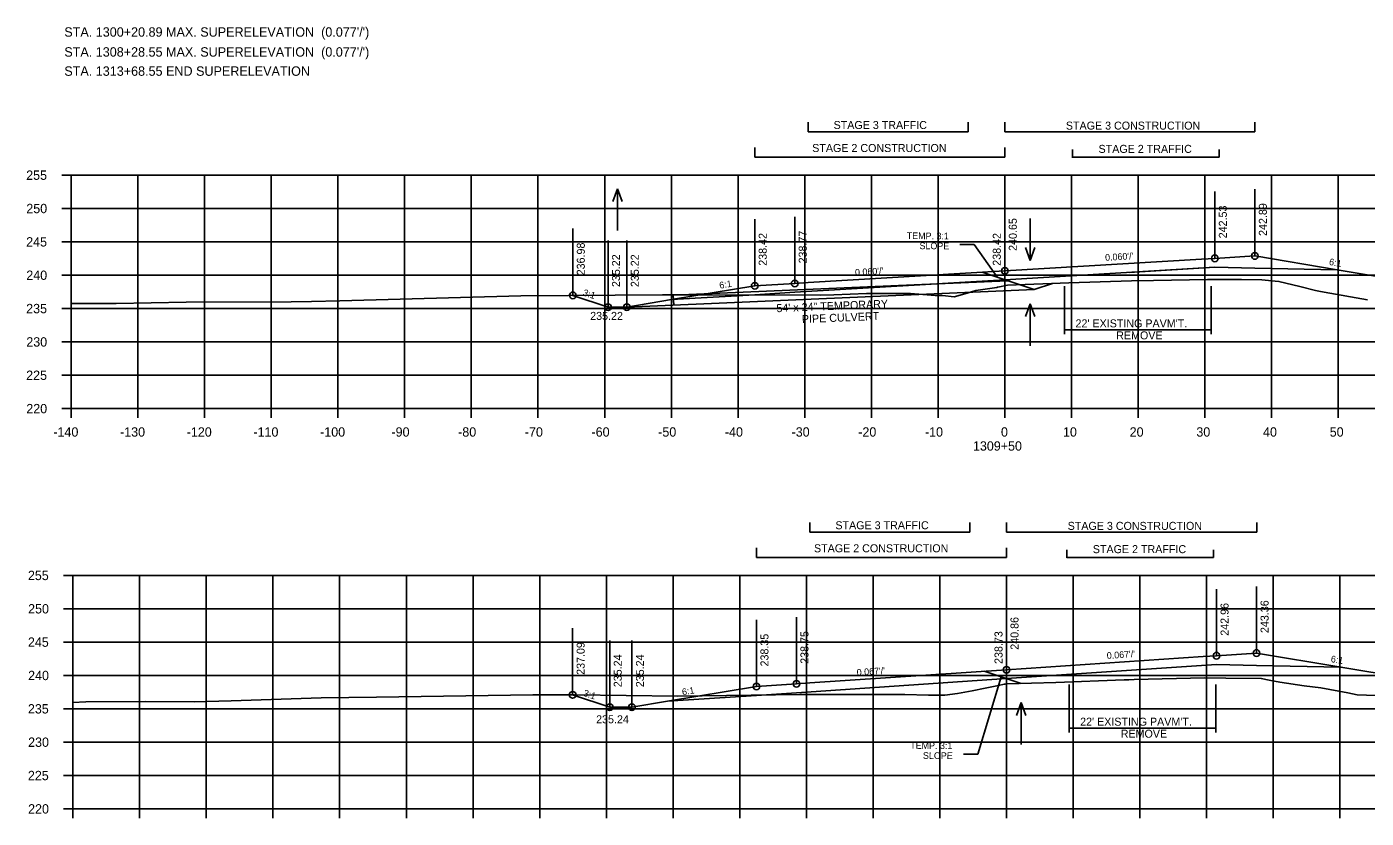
# Model space of a CAD drawing. Extents: x 1342547 to 1344156, y -1532351 to -1517216.
# Drawn here: x 1342556.2 to 1342757.1, y -1518192 to -1518073.4 of the extents above; entities that cross this region are included whole.
import ezdxf

# ---------------------------------------------------------------- set-up
doc = ezdxf.new("R2010")
doc.units = 0
for name, color, linetype in [('R_Alt Surface', 7, 'Continuous'), ('R_Axis', 7, 'Continuous'), ('R_Axis Annot', 7, 'Continuous'), ('R_Border Notes', 7, 'Continuous'), ('R_Draft', 7, 'Continuous'), ('R_Exist Surface', 7, 'Continuous'), ('R_Fin Surface', 7, 'Continuous'), ('R_Grid', 7, 'Continuous'), ('R_No Plot', 7, 'Continuous'), ('R_Water', 7, 'Continuous'), ('R_Water Annot', 7, 'Continuous'), ('R_Xsect Elev', 7, 'Continuous'), ('R_Xsect Slope', 7, 'Continuous')]:
    doc.layers.add(name, color=color, linetype=linetype)

msp = doc.modelspace()

# ---------------------------------------------------------------- linework, layer by layer
at = {"layer": 'R_Alt Surface'}
for p, q in [((1342734.37, -1518109.44), (1342702.87, -1518111.32)), ((1342734.63, -1518169.02), (1342703.13, -1518171.12))]:
    msp.add_line(p, q, dxfattribs=at)
for points in [[(1342740.37, -1518109.56), (1342734.37, -1518109.44), (1342721.54, -1518110.21)], [(1342740.37, -1518109.56), (1342752.72, -1518109.81)], [(1342665.37, -1518113.56), (1342671.37, -1518113.2), (1342702.87, -1518111.32)], [(1342652.9, -1518114.3), (1342665.37, -1518113.56)], [(1342740.63, -1518169.14), (1342734.63, -1518169.02)], [(1342740.63, -1518169.14), (1342753.27, -1518169.39)], [(1342665.63, -1518173.63), (1342671.63, -1518173.23), (1342703.13, -1518171.12)], [(1342652.28, -1518174.52), (1342665.63, -1518173.63)]]:
    msp.add_lwpolyline(points, dxfattribs=at)
at = {"layer": 'R_Axis'}
for p, q in [((1342561.47, -1518095.64), (1342562.87, -1518095.64)), ((1342562.87, -1518130.64), (1342562.87, -1518095.64)), ((1342561.47, -1518100.64), (1342562.87, -1518100.64)), ((1342561.47, -1518105.64), (1342562.87, -1518105.64)), ((1342561.47, -1518110.64), (1342562.87, -1518110.64)), ((1342561.47, -1518115.64), (1342562.87, -1518115.64)), ((1342561.47, -1518120.64), (1342562.87, -1518120.64)), ((1342561.47, -1518125.64), (1342562.87, -1518125.64)), ((1342561.47, -1518130.64), (1342562.87, -1518130.64)), ((1342562.87, -1518130.64), (1342842.87, -1518130.64)), ((1342562.87, -1518132.04), (1342562.87, -1518130.64)), ((1342572.87, -1518132.04), (1342572.87, -1518130.64)), ((1342582.87, -1518132.04), (1342582.87, -1518130.64)), ((1342592.87, -1518132.04), (1342592.87, -1518130.64)), ((1342602.87, -1518132.04), (1342602.87, -1518130.64)), ((1342612.87, -1518132.04), (1342612.87, -1518130.64)), ((1342622.87, -1518132.04), (1342622.87, -1518130.64)), ((1342632.87, -1518132.04), (1342632.87, -1518130.64)), ((1342642.87, -1518132.04), (1342642.87, -1518130.64)), ((1342652.87, -1518132.04), (1342652.87, -1518130.64)), ((1342662.87, -1518132.04), (1342662.87, -1518130.64)), ((1342672.87, -1518132.04), (1342672.87, -1518130.64)), ((1342682.87, -1518132.04), (1342682.87, -1518130.64)), ((1342692.87, -1518132.04), (1342692.87, -1518130.64)), ((1342702.87, -1518132.04), (1342702.87, -1518130.64)), ((1342712.87, -1518132.04), (1342712.87, -1518130.64)), ((1342722.87, -1518132.04), (1342722.87, -1518130.64)), ((1342732.87, -1518132.04), (1342732.87, -1518130.64)), ((1342742.87, -1518132.04), (1342742.87, -1518130.64)), ((1342752.87, -1518132.04), (1342752.87, -1518130.64)), ((1342561.73, -1518155.65), (1342563.13, -1518155.65)), ((1342563.13, -1518190.65), (1342563.13, -1518155.65)), ((1342561.73, -1518160.65), (1342563.13, -1518160.65)), ((1342561.73, -1518165.65), (1342563.13, -1518165.65)), ((1342561.73, -1518170.65), (1342563.13, -1518170.65)), ((1342561.73, -1518175.65), (1342563.13, -1518175.65)), ((1342561.73, -1518180.65), (1342563.13, -1518180.65)), ((1342561.73, -1518185.65), (1342563.13, -1518185.65)), ((1342561.73, -1518190.65), (1342563.13, -1518190.65)), ((1342563.13, -1518190.65), (1342843.13, -1518190.65)), ((1342563.13, -1518192.05), (1342563.13, -1518190.65)), ((1342573.13, -1518192.05), (1342573.13, -1518190.65)), ((1342583.13, -1518192.05), (1342583.13, -1518190.65)), ((1342593.13, -1518192.05), (1342593.13, -1518190.65)), ((1342603.13, -1518192.05), (1342603.13, -1518190.65)), ((1342613.13, -1518192.05), (1342613.13, -1518190.65)), ((1342623.13, -1518192.05), (1342623.13, -1518190.65)), ((1342633.13, -1518192.05), (1342633.13, -1518190.65)), ((1342643.13, -1518192.05), (1342643.13, -1518190.65)), ((1342653.13, -1518192.05), (1342653.13, -1518190.65)), ((1342663.13, -1518192.05), (1342663.13, -1518190.65)), ((1342673.13, -1518192.05), (1342673.13, -1518190.65)), ((1342683.13, -1518192.05), (1342683.13, -1518190.65)), ((1342693.13, -1518192.05), (1342693.13, -1518190.65)), ((1342703.13, -1518192.05), (1342703.13, -1518190.65)), ((1342713.13, -1518192.05), (1342713.13, -1518190.65)), ((1342723.13, -1518192.05), (1342723.13, -1518190.65)), ((1342733.13, -1518192.05), (1342733.13, -1518190.65)), ((1342743.13, -1518192.05), (1342743.13, -1518190.65)), ((1342753.13, -1518192.05), (1342753.13, -1518190.65))]:
    msp.add_line(p, q, dxfattribs=at)
at = {"layer": 'R_Draft'}
for p, q in [((1342673.38, -1518089.13), (1342673.38, -1518087.7)), ((1342697.38, -1518089.13), (1342697.38, -1518087.7)), ((1342702.87, -1518089.13), (1342702.87, -1518087.7)), ((1342740.38, -1518089.13), (1342740.38, -1518087.7)), ((1342697.38, -1518089.13), (1342673.38, -1518089.13)), ((1342740.38, -1518089.13), (1342702.87, -1518089.13)), ((1342665.37, -1518092.93), (1342665.37, -1518091.5)), ((1342702.87, -1518092.93), (1342702.87, -1518091.5)), ((1342713.02, -1518093.03), (1342713.02, -1518091.79)), ((1342735.03, -1518092.93), (1342735.03, -1518091.79)), ((1342702.87, -1518092.93), (1342665.37, -1518092.93)), ((1342735.03, -1518092.93), (1342713.02, -1518092.93)), ((1342699.47, -1518110.19), (1342707.28, -1518112.79)), ((1342707.28, -1518112.79), (1342710.05, -1518111.87)), ((1342711.84, -1518112.3), (1342711.84, -1518119.5)), ((1342733.84, -1518112.3), (1342733.84, -1518119.5)), ((1342711.84, -1518118.83), (1342733.84, -1518118.83)), ((1342673.65, -1518149.14), (1342673.65, -1518147.71)), ((1342697.65, -1518149.14), (1342697.65, -1518147.71)), ((1342703.13, -1518149.14), (1342703.13, -1518147.71)), ((1342740.65, -1518149.14), (1342740.65, -1518147.71)), ((1342697.65, -1518149.14), (1342673.65, -1518149.14)), ((1342740.65, -1518149.14), (1342703.13, -1518149.14)), ((1342665.63, -1518152.94), (1342665.63, -1518151.51)), ((1342703.13, -1518152.94), (1342703.13, -1518151.51)), ((1342712.17, -1518153.03), (1342712.17, -1518151.79)), ((1342734.17, -1518152.94), (1342734.17, -1518151.79)), ((1342703.13, -1518152.94), (1342665.63, -1518152.94)), ((1342734.17, -1518152.94), (1342712.17, -1518152.94)), ((1342699.8, -1518170.01), (1342705.32, -1518171.85)), ((1342712.53, -1518172.02), (1342712.53, -1518179.21)), ((1342734.53, -1518172.02), (1342734.53, -1518179.21)), ((1342712.53, -1518178.54), (1342734.53, -1518178.54))]:
    msp.add_line(p, q, dxfattribs=at)
at = {"layer": 'R_Exist Surface'}
for points in [[(1342562.87, -1518114.89), (1342563.67, -1518114.89), (1342569.63, -1518114.87), (1342580.12, -1518114.7), (1342595.86, -1518114.62), (1342598.93, -1518114.57), (1342603.15, -1518114.48), (1342630.29, -1518113.71), (1342651.56, -1518113.58), (1342652.87, -1518113.58), (1342654.97, -1518113.56), (1342675.2, -1518113.61), (1342677.25, -1518113.57), (1342682.14, -1518113.38), (1342688.66, -1518113.38), (1342688.69, -1518113.38), (1342688.75, -1518113.38), (1342691.85, -1518113.65), (1342692.41, -1518113.66), (1342693.53, -1518113.69), (1342695.27, -1518113.87), (1342697.23, -1518113.34), (1342698.54, -1518112.95), (1342701.7, -1518112.47), (1342701.78, -1518112.45), (1342701.82, -1518112.44), (1342703.3, -1518112.13), (1342709.88, -1518111.88), (1342711.19, -1518111.84), (1342712.48, -1518111.8), (1342721.88, -1518111.5), (1342725.19, -1518111.43), (1342733.27, -1518111.27), (1342738.39, -1518111.3), (1342741.43, -1518111.33), (1342743.4, -1518111.52), (1342743.98, -1518111.58), (1342747.13, -1518112.34), (1342749.49, -1518112.91), (1342749.97, -1518113.02), (1342750.78, -1518113.17), (1342757.27, -1518114.34)], [(1342563.13, -1518174.68), (1342565.05, -1518174.62), (1342574.04, -1518174.56), (1342581.36, -1518174.58), (1342586.86, -1518174.45), (1342600.37, -1518174.02), (1342608.65, -1518173.9), (1342632.11, -1518173.55), (1342638.37, -1518173.56), (1342653.86, -1518173.74), (1342672.14, -1518173.49), (1342676.72, -1518173.51), (1342678.59, -1518173.48), (1342682.8, -1518173.48), (1342685.22, -1518173.49), (1342687.89, -1518173.5), (1342691.42, -1518173.58), (1342693.9, -1518173.62), (1342695.77, -1518173.33), (1342697.97, -1518172.94), (1342699.91, -1518172.56), (1342701.94, -1518172.16), (1342702.79, -1518171.96), (1342702.91, -1518171.93), (1342703.21, -1518171.92), (1342710.53, -1518171.69), (1342720.77, -1518171.31), (1342721.48, -1518171.28), (1342722.26, -1518171.27), (1342732.8, -1518170.99), (1342736.03, -1518171.03), (1342741.34, -1518171.09), (1342742.5, -1518171.33), (1342744.13, -1518171.64), (1342747.79, -1518172.18), (1342750.25, -1518172.49), (1342754.31, -1518173.26), (1342755.71, -1518173.53), (1342762.75, -1518173.8)]]:
    msp.add_lwpolyline(points, dxfattribs=at)
at = {"layer": 'R_Fin Surface'}
for points in [[(1342638.09, -1518113.66), (1342643.37, -1518115.42), (1342646.19, -1518115.42), (1342652.9, -1518114.3), (1342665.37, -1518112.22), (1342671.37, -1518111.87), (1342673.37, -1518111.75), (1342702.87, -1518109.99), (1342732.37, -1518108.23), (1342734.37, -1518108.11), (1342740.37, -1518107.75), (1342752.72, -1518109.81), (1342762.37, -1518111.42), (1342779.07, -1518116.98), (1342788.62, -1518113.8)], [(1342638.07, -1518173.56), (1342643.63, -1518175.41), (1342646.96, -1518175.41), (1342652.28, -1518174.52), (1342665.63, -1518172.3), (1342671.63, -1518171.9), (1342673.63, -1518171.76), (1342703.13, -1518169.79), (1342732.63, -1518167.82), (1342734.63, -1518167.69), (1342740.63, -1518167.29), (1342753.27, -1518169.39), (1342762.63, -1518170.95), (1342780.56, -1518176.93), (1342789.1, -1518174.08)]]:
    msp.add_lwpolyline(points, dxfattribs=at)
at = {"layer": 'R_Grid'}
for p, q in [((1342562.87, -1518095.64), (1342842.87, -1518095.64)), ((1342562.87, -1518130.64), (1342562.87, -1518095.64)), ((1342572.87, -1518130.64), (1342572.87, -1518095.64)), ((1342582.87, -1518130.64), (1342582.87, -1518095.64)), ((1342592.87, -1518130.64), (1342592.87, -1518095.64)), ((1342602.87, -1518130.64), (1342602.87, -1518095.64)), ((1342612.87, -1518130.64), (1342612.87, -1518095.64)), ((1342622.87, -1518130.64), (1342622.87, -1518095.64)), ((1342632.87, -1518130.64), (1342632.87, -1518095.64)), ((1342642.87, -1518130.64), (1342642.87, -1518095.64)), ((1342652.87, -1518130.64), (1342652.87, -1518095.64)), ((1342662.87, -1518130.64), (1342662.87, -1518095.64)), ((1342672.87, -1518130.64), (1342672.87, -1518095.64)), ((1342682.87, -1518130.64), (1342682.87, -1518095.64)), ((1342692.87, -1518130.64), (1342692.87, -1518095.64)), ((1342702.87, -1518130.64), (1342702.87, -1518095.64)), ((1342712.87, -1518130.64), (1342712.87, -1518095.64)), ((1342722.87, -1518130.64), (1342722.87, -1518095.64)), ((1342732.87, -1518130.64), (1342732.87, -1518095.64)), ((1342742.87, -1518130.64), (1342742.87, -1518095.64)), ((1342752.87, -1518130.64), (1342752.87, -1518095.64)), ((1342562.87, -1518100.64), (1342842.87, -1518100.64)), ((1342562.87, -1518105.64), (1342842.87, -1518105.64)), ((1342562.87, -1518110.64), (1342842.87, -1518110.64)), ((1342562.87, -1518115.64), (1342842.87, -1518115.64)), ((1342562.87, -1518120.64), (1342842.87, -1518120.64)), ((1342562.87, -1518125.64), (1342842.87, -1518125.64)), ((1342562.87, -1518130.64), (1342842.87, -1518130.64)), ((1342563.13, -1518155.65), (1342843.13, -1518155.65)), ((1342563.13, -1518190.65), (1342563.13, -1518155.65)), ((1342573.13, -1518190.65), (1342573.13, -1518155.65)), ((1342583.13, -1518190.65), (1342583.13, -1518155.65)), ((1342593.13, -1518190.65), (1342593.13, -1518155.65)), ((1342603.13, -1518190.65), (1342603.13, -1518155.65)), ((1342613.13, -1518190.65), (1342613.13, -1518155.65)), ((1342623.13, -1518190.65), (1342623.13, -1518155.65)), ((1342633.13, -1518190.65), (1342633.13, -1518155.65)), ((1342643.13, -1518190.65), (1342643.13, -1518155.65)), ((1342653.13, -1518190.65), (1342653.13, -1518155.65)), ((1342663.13, -1518190.65), (1342663.13, -1518155.65)), ((1342673.13, -1518190.65), (1342673.13, -1518155.65)), ((1342683.13, -1518190.65), (1342683.13, -1518155.65)), ((1342693.13, -1518190.65), (1342693.13, -1518155.65)), ((1342703.13, -1518190.65), (1342703.13, -1518155.65)), ((1342713.13, -1518190.65), (1342713.13, -1518155.65)), ((1342723.13, -1518190.65), (1342723.13, -1518155.65)), ((1342733.13, -1518190.65), (1342733.13, -1518155.65)), ((1342743.13, -1518190.65), (1342743.13, -1518155.65)), ((1342753.13, -1518190.65), (1342753.13, -1518155.65)), ((1342563.13, -1518160.65), (1342843.13, -1518160.65)), ((1342563.13, -1518165.65), (1342843.13, -1518165.65)), ((1342563.13, -1518170.65), (1342843.13, -1518170.65)), ((1342563.13, -1518175.65), (1342843.13, -1518175.65)), ((1342563.13, -1518180.65), (1342843.13, -1518180.65)), ((1342563.13, -1518185.65), (1342843.13, -1518185.65)), ((1342563.13, -1518190.65), (1342843.13, -1518190.65))]:
    msp.add_line(p, q, dxfattribs=at)
at = {"layer": 'R_No Plot'}
for centre in [(1342734.37, -1518108.11), (1342740.37, -1518107.75), (1342702.87, -1518109.99), (1342665.37, -1518112.22), (1342671.37, -1518111.87), (1342638.09, -1518113.66), (1342643.37, -1518115.42), (1342646.19, -1518115.42), (1342740.63, -1518167.29), (1342734.63, -1518167.69), (1342703.13, -1518169.79), (1342665.63, -1518172.3), (1342671.63, -1518171.9), (1342638.07, -1518173.56), (1342643.63, -1518175.41), (1342646.96, -1518175.41)]:
    msp.add_circle(centre, 0.5, dxfattribs=at)
at = {"layer": 'R_Water'}
for p, q in [((1342644.8, -1518097.67), (1342644.1, -1518099.59)), ((1342644.8, -1518103.95), (1342644.8, -1518097.67)), ((1342644.8, -1518097.67), (1342645.5, -1518099.59)), ((1342706.7, -1518102.13), (1342706.7, -1518108.41)), ((1342706.7, -1518108.41), (1342706, -1518106.49)), ((1342706.7, -1518108.41), (1342707.4, -1518106.49)), ((1342653.22, -1518115.12), (1342653.16, -1518113.62)), ((1342706.7, -1518114.93), (1342706, -1518116.85)), ((1342706.7, -1518121.21), (1342706.7, -1518114.93)), ((1342706.7, -1518114.93), (1342707.4, -1518116.85)), ((1342705.33, -1518174.72), (1342704.63, -1518176.64)), ((1342705.33, -1518181), (1342705.33, -1518174.72)), ((1342705.33, -1518174.72), (1342706.03, -1518176.64))]:
    msp.add_line(p, q, dxfattribs=at)
for points in [[(1342703.3, -1518111.46), (1342653.16, -1518113.62)], [(1342707.28, -1518112.79), (1342646.19, -1518115.42)]]:
    msp.add_lwpolyline(points, dxfattribs=at)
at = {"layer": 'R_Xsect Elev'}
for p, q in [((1342734.37, -1518108.11), (1342734.37, -1518098.11)), ((1342740.37, -1518107.75), (1342740.37, -1518097.75)), ((1342702.87, -1518109.99), (1342702.87, -1518099.99)), ((1342665.37, -1518112.22), (1342665.37, -1518102.22)), ((1342671.37, -1518111.87), (1342671.37, -1518101.87)), ((1342702.87, -1518112.22), (1342702.87, -1518102.22)), ((1342638.09, -1518113.66), (1342638.09, -1518103.66)), ((1342643.37, -1518115.42), (1342643.37, -1518105.42)), ((1342646.19, -1518115.42), (1342646.19, -1518105.42)), ((1342698.28, -1518106.02), (1342696.14, -1518106.02)), ((1342701.8, -1518110.96), (1342698.28, -1518106.02)), ((1342734.63, -1518167.69), (1342734.63, -1518157.69)), ((1342740.63, -1518167.29), (1342740.63, -1518157.29)), ((1342703.13, -1518169.79), (1342703.13, -1518159.79)), ((1342665.63, -1518172.3), (1342665.63, -1518162.3)), ((1342671.63, -1518171.9), (1342671.63, -1518161.9)), ((1342703.13, -1518171.92), (1342703.13, -1518161.92)), ((1342638.07, -1518173.56), (1342638.07, -1518163.56)), ((1342643.63, -1518175.41), (1342643.63, -1518165.41)), ((1342646.96, -1518175.41), (1342646.96, -1518165.41)), ((1342702.33, -1518170.86), (1342698.81, -1518182.44)), ((1342698.81, -1518182.44), (1342696.67, -1518182.44))]:
    msp.add_line(p, q, dxfattribs=at)

# ---------------------------------------------------------------- texts
at = {"layer": 'R_Axis Annot'}
for s, p in [('255', (1342556.12, -1518096.34)), ('250', (1342556.14, -1518101.34)), ('245', (1342556.12, -1518106.34)), ('240', (1342556.14, -1518111.34)), ('235', (1342556.12, -1518116.34)), ('230', (1342556.14, -1518121.34)), ('225', (1342556.12, -1518126.34)), ('220', (1342556.14, -1518131.34)), ('-140', (1342560.2, -1518134.84)), ('-130', (1342570.2, -1518134.84)), ('-120', (1342580.2, -1518134.84)), ('-110', (1342590.2, -1518134.84)), ('-100', (1342600.2, -1518134.84)), ('-90', (1342610.9, -1518134.84)), ('-80', (1342620.9, -1518134.84)), ('-70', (1342630.9, -1518134.84)), ('-60', (1342640.9, -1518134.84)), ('-50', (1342650.9, -1518134.84)), ('-40', (1342660.9, -1518134.84)), ('-30', (1342670.9, -1518134.84)), ('-20', (1342680.9, -1518134.84)), ('-10', (1342690.9, -1518134.84)), ('0', (1342702.3, -1518134.84)), ('10', (1342711.6, -1518134.84)), ('20', (1342721.6, -1518134.84)), ('30', (1342731.6, -1518134.84)), ('40', (1342741.6, -1518134.84)), ('50', (1342751.6, -1518134.84)), ('1309+50', (1342698.1, -1518136.94)), ('255', (1342556.38, -1518156.35)), ('250', (1342556.41, -1518161.35)), ('245', (1342556.38, -1518166.35)), ('240', (1342556.41, -1518171.35)), ('235', (1342556.38, -1518176.35)), ('230', (1342556.41, -1518181.35)), ('225', (1342556.38, -1518186.35)), ('220', (1342556.41, -1518191.35))]:
    msp.add_text(s, height=1.4, dxfattribs=at).set_placement(p)
at = {"layer": 'R_Border Notes'}
for s, p in [("STA. 1300+20.89 MAX. SUPERELEVATION  (0.077'/')", (1342561.84, -1518074.88)), ("STA. 1308+28.55 MAX. SUPERELEVATION  (0.077'/')", (1342561.84, -1518077.87)), ('STA. 1313+68.55 END SUPERELEVATION', (1342561.84, -1518080.74))]:
    msp.add_text(s, height=1.41, dxfattribs=at).set_placement(p)
at = {"layer": 'R_Draft'}
for s, p in [('STAGE 3 TRAFFIC', (1342677.2, -1518088.72)), ('STAGE 3 CONSTRUCTION', (1342712.03, -1518088.81)), ('STAGE 2 CONSTRUCTION', (1342673.99, -1518092.17)), ('STAGE 2 TRAFFIC', (1342716.93, -1518092.3)), ("22' EXISTING PAVM'T.", (1342713.48, -1518118.46)), ('REMOVE', (1342719.58, -1518120.26)), ('STAGE 3 TRAFFIC', (1342677.47, -1518148.73)), ('STAGE 3 CONSTRUCTION', (1342712.3, -1518148.82)), ('STAGE 2 CONSTRUCTION', (1342674.26, -1518152.18)), ('STAGE 2 TRAFFIC', (1342716.07, -1518152.31)), ("22' EXISTING PAVM'T.", (1342714.17, -1518178.18)), ('REMOVE', (1342720.26, -1518179.98))]:
    msp.add_text(s, height=1.2, dxfattribs=at).set_placement(p)
at = {"layer": 'R_Water'}
for s, p in [('54\' x 24" TEMPORARY', (1342668.65, -1518116.19)), ('PIPE CULVERT', (1342672.47, -1518117.83))]:
    msp.add_text(s, height=1.2, rotation=2.3791, dxfattribs=at).set_placement(p)
at = {"layer": 'R_Water Annot'}
for s, p in [('235.22', (1342640.7, -1518117.34)), ('235.22', (1342640.7, -1518117.34)), ('235.24', (1342641.59, -1518177.82)), ('235.24', (1342641.59, -1518177.82))]:
    msp.add_text(s, height=1.2, dxfattribs=at).set_placement(p)
at = {"layer": 'R_Xsect Elev'}
for s, p in [('242.53', (1342736.17, -1518105.11)), ('242.89', (1342742.17, -1518104.75)), ('240.65', (1342704.67, -1518106.99)), ('238.42', (1342667.17, -1518109.22)), ('238.77', (1342673.17, -1518108.87)), ('238.42', (1342702.27, -1518109.22)), ('236.98', (1342639.89, -1518110.66)), ('235.22', (1342645.17, -1518112.42)), ('235.22', (1342647.99, -1518112.42)), ('242.96', (1342736.43, -1518164.69)), ('243.36', (1342742.43, -1518164.29)), ('240.86', (1342704.93, -1518166.79)), ('238.35', (1342667.43, -1518169.3)), ('238.75', (1342673.43, -1518168.9)), ('238.73', (1342702.53, -1518168.92)), ('237.09', (1342639.87, -1518170.56)), ('235.24', (1342645.43, -1518172.41)), ('235.24', (1342648.76, -1518172.41))]:
    msp.add_text(s, height=1.2, rotation=90, dxfattribs=at).set_placement(p)
at = {"layer": 'R_Xsect Slope'}
for s, rotation, p in [('TEMP. 3:1', 359.6242, (1342688.17, -1518105.22)), ('SLOPE', 359.6242, (1342690.08, -1518106.73)), ("0.060'/'", 3.4155, (1342717.94, -1518108.49)), ('6:1', 350.5377, (1342751.45, -1518109.09)), ("0.060'/'", 3.4155, (1342680.44, -1518110.72)), ('6:1', 9.4623, (1342660.15, -1518112.67)), ('3:1', 341.5651, (1342639.52, -1518113.65)), ("0.067'/'", 3.8224, (1342718.2, -1518168.18)), ('6:1', 350.5377, (1342751.71, -1518168.63)), ("0.067'/'", 3.8224, (1342680.7, -1518170.69)), ('3:1', 341.5651, (1342639.58, -1518173.68)), ('6:1', 9.4623, (1342654.55, -1518173.64)), ('TEMP. 3:1', 359.6242, (1342688.69, -1518181.64)), ('SLOPE', 359.6242, (1342690.6, -1518183.15))]:
    msp.add_text(s, height=1, rotation=rotation, dxfattribs=at).set_placement(p)

doc.saveas('drawing.dxf')
